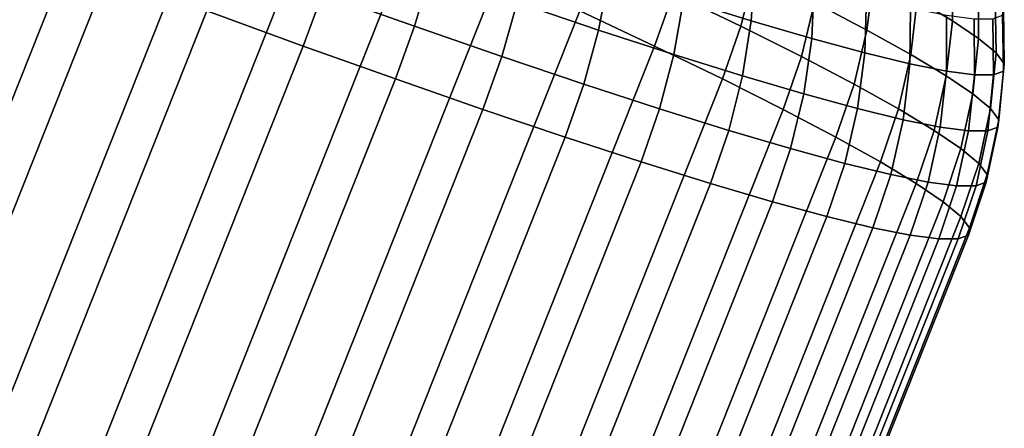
# Model space of a CAD drawing. Header units: metres. Extents: x -166 to 33, y -71 to 34.
# Tile 326 of 332: x 17.458 to 19.425, y 31.293 to 32.109. Entities that reach past the tile are written whole.
import ezdxf

# ---------------------------------------------------------------- set-up
doc = ezdxf.new("R2010")
doc.units = ezdxf.units.M
doc.layers.add('solid_12208131', color=7, linetype='CONTINUOUS')

msp = doc.modelspace()

# ---------------------------------------------------------------- linework, layer by layer
at = {"layer": 'solid_12208131'}
for points in [[(13.203112, 22.491707, 17.403814), (13.409483, 22.407759, 17.377645), (17.467552, 32.606781, 16.662098), (17.261181, 32.690727, 16.688267)], [(17.670429, 32.522831, 16.616106), (17.467552, 32.606781, 16.662098), (13.409483, 22.407759, 17.377645), (13.612358, 22.323809, 17.331652)], [(13.612358, 22.323809, 17.331652), (13.810105, 22.240536, 17.266209), (17.868176, 32.43956, 16.550661), (17.670429, 32.522831, 16.616106)], [(13.810105, 22.240536, 17.266209), (14.001132, 22.158609, 17.181839), (18.059202, 32.357632, 16.466291), (17.868176, 32.43956, 16.550661)], [(14.001132, 22.158609, 17.181839), (14.1839, 22.07869, 17.079222), (18.24197, 32.277714, 16.363674), (18.059202, 32.357632, 16.466291)], [(13.574678, 22.001419, 12.52278), (13.371022, 22.07869, 12.469165), (17.429092, 32.277714, 11.753617), (17.63275, 32.200439, 11.807233)], [(14.1839, 22.07869, 17.079222), (14.356936, 22.001419, 16.959187), (18.415007, 32.200439, 16.243639), (18.24197, 32.277714, 16.363674)], [(18.246765, 32.09597, 12.079221), (18.062799, 32.161507, 11.969995), (18.096172, 32.268253, 11.979562), (18.278751, 32.203213, 12.087964)], [(18.614416, 32.088352, 12.354426), (18.451963, 32.143085, 12.213255), (18.474966, 32.251511, 12.231019), (18.635378, 32.197464, 12.370417)], [(18.763454, 32.161507, 15.943606), (18.898968, 32.09597, 15.778048), (18.926035, 32.203213, 15.758892), (18.791544, 32.268253, 15.923202)], [(18.919256, 32.107048, 12.691647), (18.783873, 32.149181, 12.524372), (18.793482, 32.258766, 12.546724), (18.926485, 32.217377, 12.711057)], [(19.04595, 32.143085, 15.581914), (19.150322, 32.088352, 15.393694), (19.164549, 32.197464, 15.3715), (19.061487, 32.251511, 15.557355)], [(19.251432, 32.149181, 15.176041), (19.321442, 32.107048, 14.972549), (19.321594, 32.217377, 14.951838), (19.252819, 32.258766, 15.15175)], [(17.870878, 32.231461, 11.878665), (18.062799, 32.161507, 11.969995), (18.023985, 32.056309, 11.971673), (17.831579, 32.126442, 11.880114)], [(18.763454, 32.161507, 15.943606), (18.614344, 32.231461, 16.095068), (18.57692, 32.126442, 16.107149), (18.726406, 32.056309, 15.955304)], [(19.040438, 32.071407, 12.870893), (18.919256, 32.107048, 12.691647), (18.926485, 32.217377, 12.711057), (19.045534, 32.182362, 12.88715)], [(19.321442, 32.107048, 14.972549), (19.374008, 32.071407, 14.762666), (19.373238, 32.182362, 14.745646), (19.321594, 32.217377, 14.951838)], [(13.77351, 21.92742, 12.595661), (13.574678, 22.001419, 12.52278), (17.63275, 32.200439, 11.807233), (17.831579, 32.126442, 11.880114)], [(14.356936, 22.001419, 16.959187), (14.51885, 21.92742, 16.822697), (18.57692, 32.126442, 16.107149), (18.415007, 32.200439, 16.243639)], [(18.421293, 32.035385, 12.205464), (18.246765, 32.09597, 12.079221), (18.278751, 32.203213, 12.087964), (18.451963, 32.143085, 12.213255)], [(18.764801, 32.039455, 12.510342), (18.614416, 32.088352, 12.354426), (18.635378, 32.197464, 12.370417), (18.783873, 32.149181, 12.524372)], [(18.898968, 32.09597, 15.778048), (19.019794, 32.035385, 15.599725), (19.04595, 32.143085, 15.581914), (18.926035, 32.203213, 15.758892)], [(19.150322, 32.088352, 15.393694), (19.238312, 32.039455, 15.195747), (19.251432, 32.149181, 15.176041), (19.164549, 32.197464, 15.3715)], [(19.146442, 32.042545, 13.060669), (19.040438, 32.071407, 12.870893), (19.045534, 32.182362, 12.88715), (19.149675, 32.154007, 13.073587)], [(19.374008, 32.071407, 14.762666), (19.408714, 32.042545, 14.54808), (19.407331, 32.154007, 14.534835), (19.373238, 32.182362, 14.745646)], [(18.062799, 32.161507, 11.969995), (18.246765, 32.09597, 12.079221), (18.208414, 31.99061, 12.081175), (18.023985, 32.056309, 11.971673)], [(18.898968, 32.09597, 15.778048), (18.763454, 32.161507, 15.943606), (18.726406, 32.056309, 15.955304), (18.862263, 31.99061, 15.789328)], [(19.236416, 32.020691, 13.259445), (19.146442, 32.042545, 13.060669), (19.149675, 32.154007, 13.073587), (19.238066, 32.132538, 13.268867)], [(19.408714, 32.042545, 14.54808), (19.425276, 32.020691, 14.330519), (19.423603, 32.132538, 14.321101), (19.407331, 32.154007, 14.534835)], [(18.584982, 31.980236, 12.347709), (18.421293, 32.035385, 12.205464), (18.451963, 32.143085, 12.213255), (18.614416, 32.088352, 12.354426)], [(18.901909, 31.996786, 12.679745), (18.764801, 32.039455, 12.510342), (18.783873, 32.149181, 12.524372), (18.919256, 32.107048, 12.691647)], [(19.019794, 32.035385, 15.599725), (19.12496, 31.980236, 15.410075), (19.150322, 32.088352, 15.393694), (19.04595, 32.143085, 15.581914)], [(19.309633, 32.006023, 13.465621), (19.236416, 32.020691, 13.259445), (19.238066, 32.132538, 13.268867), (19.309996, 32.118126, 13.471416)], [(19.238312, 32.039455, 15.195747), (19.30921, 31.996786, 14.989668), (19.321442, 32.107048, 14.972549), (19.251432, 32.149181, 15.176041)], [(19.425276, 32.020691, 14.330519), (19.423561, 32.006023, 14.111734), (19.421919, 32.118126, 14.106165), (19.423603, 32.132538, 14.321101)], [(13.965915, 21.857286, 12.687221), (13.77351, 21.92742, 12.595661), (17.831579, 32.126442, 11.880114), (18.023985, 32.056309, 11.971673)], [(14.51885, 21.92742, 16.822697), (14.668337, 21.857286, 16.670851), (18.726406, 32.056309, 15.955304), (18.57692, 32.126442, 16.107149)], [(19.365507, 31.998661, 13.677538), (19.309633, 32.006023, 13.465621), (19.309996, 32.118126, 13.471416), (19.364885, 32.110893, 13.679605)], [(19.423561, 32.006023, 14.111734), (19.403584, 31.998661, 13.893489), (19.402294, 32.110893, 13.891758), (19.421919, 32.118126, 14.106165)], [(18.246765, 32.09597, 12.079221), (18.421293, 32.035385, 12.205464), (18.383385, 31.929871, 12.207736), (18.208414, 31.99061, 12.081175)], [(19.019794, 32.035385, 15.599725), (18.898968, 32.09597, 15.778048), (18.862263, 31.99061, 15.789328), (18.983393, 31.929871, 15.610556)], [(19.024632, 31.960691, 12.861272), (18.901909, 31.996786, 12.679745), (18.919256, 32.107048, 12.691647), (19.040438, 32.071407, 12.870893)], [(19.30921, 31.996786, 14.989668), (19.362446, 31.960691, 14.777114), (19.374008, 32.071407, 14.762666), (19.321442, 32.107048, 14.972549)], [(19.403584, 31.998661, 13.893489), (19.365507, 31.998661, 13.677538), (19.364885, 32.110893, 13.679605), (19.402294, 32.110893, 13.891758)], [(18.736509, 31.930965, 12.504808), (18.584982, 31.980236, 12.347709), (18.614416, 32.088352, 12.354426), (18.764801, 32.039455, 12.510342)], [(19.12496, 31.980236, 15.410075), (19.213617, 31.930965, 15.210624), (19.238312, 32.039455, 15.195747), (19.150322, 32.088352, 15.393694)], [(14.150344, 21.791588, 12.796722), (13.965915, 21.857286, 12.687221), (18.023985, 32.056309, 11.971673), (18.208414, 31.99061, 12.081175)], [(14.668337, 21.857286, 16.670851), (14.804192, 21.791588, 16.504875), (18.862263, 31.99061, 15.789328), (18.726406, 32.056309, 15.955304)], [(19.131985, 31.931461, 13.053461), (19.024632, 31.960691, 12.861272), (19.040438, 32.071407, 12.870893), (19.146442, 32.042545, 13.060669)], [(19.362446, 31.960691, 14.777114), (19.397593, 31.931461, 14.559798), (19.408714, 32.042545, 14.54808), (19.374008, 32.071407, 14.762666)], [(18.421293, 32.035385, 12.205464), (18.584982, 31.980236, 12.347709), (18.547483, 31.874582, 12.350339), (18.383385, 31.929871, 12.207736)], [(18.874659, 31.887974, 12.675499), (18.736509, 31.930965, 12.504808), (18.764801, 32.039455, 12.510342), (18.901909, 31.996786, 12.679745)], [(19.12496, 31.980236, 15.410075), (19.019794, 32.035385, 15.599725), (18.983393, 31.929871, 15.610556), (19.088823, 31.874582, 15.420427)], [(19.223103, 31.909328, 13.254766), (19.131985, 31.931461, 13.053461), (19.146442, 32.042545, 13.060669), (19.236416, 32.020691, 13.259445)], [(19.213617, 31.930965, 15.210624), (19.285055, 31.887974, 15.002977), (19.30921, 31.996786, 14.989668), (19.238312, 32.039455, 15.195747)], [(19.397593, 31.931461, 14.559798), (19.414366, 31.909328, 14.339469), (19.425276, 32.020691, 14.330519), (19.408714, 32.042545, 14.54808)], [(19.297253, 31.894476, 13.463566), (19.223103, 31.909328, 13.254766), (19.236416, 32.020691, 13.259445), (19.309633, 32.006023, 13.465621)], [(19.414366, 31.909328, 14.339469), (19.412628, 31.894476, 14.117901), (19.423561, 32.006023, 14.111734), (19.425276, 32.020691, 14.330519)], [(18.998314, 31.851604, 12.858405), (18.874659, 31.887974, 12.675499), (18.901909, 31.996786, 12.679745), (19.024632, 31.960691, 12.861272)], [(19.285055, 31.887974, 15.002977), (19.338697, 31.851604, 14.788809), (19.362446, 31.960691, 14.777114), (19.30921, 31.996786, 14.989668)], [(19.353836, 31.887018, 13.678179), (19.297253, 31.894476, 13.463566), (19.309633, 32.006023, 13.465621), (19.365507, 31.998661, 13.677538)], [(19.392399, 31.887018, 13.896877), (19.353836, 31.887018, 13.678179), (19.365507, 31.998661, 13.677538), (19.403584, 31.998661, 13.893489)], [(19.412628, 31.894476, 14.117901), (19.392399, 31.887018, 13.896877), (19.403584, 31.998661, 13.893489), (19.423561, 32.006023, 14.111734)], [(14.325314, 21.730848, 12.923284), (14.150344, 21.791588, 12.796722), (18.208414, 31.99061, 12.081175), (18.383385, 31.929871, 12.207736)], [(14.804192, 21.791588, 16.504875), (14.925323, 21.730848, 16.326103), (18.983393, 31.929871, 15.610556), (18.862263, 31.99061, 15.789328)], [(18.584982, 31.980236, 12.347709), (18.736509, 31.930965, 12.504808), (18.699394, 31.825188, 12.507835), (18.547483, 31.874582, 12.350339)], [(19.213617, 31.930965, 15.210624), (19.12496, 31.980236, 15.410075), (19.088823, 31.874582, 15.420427), (19.177706, 31.825188, 15.220473)], [(19.106483, 31.822151, 13.052056), (18.998314, 31.851604, 12.858405), (19.024632, 31.960691, 12.861272), (19.131985, 31.931461, 13.053461)], [(19.338697, 31.851604, 14.788809), (19.374109, 31.822151, 14.56984), (19.397593, 31.931461, 14.559798), (19.362446, 31.960691, 14.777114)], [(14.489414, 21.67556, 13.065886), (14.325314, 21.730848, 12.923284), (18.383385, 31.929871, 12.207736), (18.547483, 31.874582, 12.350339)], [(14.925323, 21.730848, 16.326103), (15.030753, 21.67556, 16.135975), (19.088823, 31.874582, 15.420427), (18.983393, 31.929871, 15.610556)], [(18.736509, 31.930965, 12.504808), (18.874659, 31.887974, 12.675499), (18.837891, 31.782087, 12.678956), (18.699394, 31.825188, 12.507835)], [(19.198294, 31.799852, 13.254891), (19.106483, 31.822151, 13.052056), (19.131985, 31.931461, 13.053461), (19.223103, 31.909328, 13.254766)], [(19.285055, 31.887974, 15.002977), (19.213617, 31.930965, 15.210624), (19.177706, 31.825188, 15.220473), (19.249323, 31.782087, 15.012303)], [(19.374109, 31.822151, 14.56984), (19.39101, 31.799852, 14.347836), (19.414366, 31.909328, 14.339469), (19.397593, 31.931461, 14.559798)], [(19.273006, 31.784885, 13.465278), (19.198294, 31.799852, 13.254891), (19.223103, 31.909328, 13.254766), (19.297253, 31.894476, 13.463566)], [(19.39101, 31.799852, 14.347836), (19.389261, 31.784885, 14.124585), (19.412628, 31.894476, 14.117901), (19.414366, 31.909328, 14.339469)], [(18.874659, 31.887974, 12.675499), (18.998314, 31.851604, 12.858405), (18.961859, 31.745626, 12.862324), (18.837891, 31.782087, 12.678956)], [(19.338697, 31.851604, 14.788809), (19.285055, 31.887974, 15.002977), (19.249323, 31.782087, 15.012303), (19.303099, 31.745626, 14.797595)], [(19.330021, 31.777372, 13.681521), (19.273006, 31.784885, 13.465278), (19.297253, 31.894476, 13.463566), (19.353836, 31.887018, 13.678179)], [(19.368876, 31.777372, 13.901882), (19.330021, 31.777372, 13.681521), (19.353836, 31.887018, 13.678179), (19.392399, 31.887018, 13.896877)], [(19.389261, 31.784885, 14.124585), (19.368876, 31.777372, 13.901882), (19.392399, 31.887018, 13.896877), (19.412628, 31.894476, 14.117901)], [(14.641324, 21.626165, 13.223382), (14.489414, 21.67556, 13.065886), (18.547483, 31.874582, 12.350339), (18.699394, 31.825188, 12.507835)], [(15.030753, 21.67556, 16.135975), (15.119636, 21.626165, 15.936021), (19.177706, 31.825188, 15.220473), (19.088823, 31.874582, 15.420427)], [(18.998314, 31.851604, 12.858405), (19.106483, 31.822151, 13.052056), (19.070301, 31.716101, 13.056463), (18.961859, 31.745626, 12.862324)], [(19.374109, 31.822151, 14.56984), (19.338697, 31.851604, 14.788809), (19.303099, 31.745626, 14.797595), (19.338602, 31.716101, 14.578074)], [(14.77982, 21.583065, 13.394504), (14.641324, 21.626165, 13.223382), (18.699394, 31.825188, 12.507835), (18.837891, 31.782087, 12.678956)], [(15.119636, 21.626165, 15.936021), (15.191253, 21.583065, 15.727851), (19.249323, 31.782087, 15.012303), (19.177706, 31.825188, 15.220473)], [(19.106483, 31.822151, 13.052056), (19.198294, 31.799852, 13.254891), (19.162342, 31.693745, 13.259809), (19.070301, 31.716101, 13.056463)], [(19.39101, 31.799852, 14.347836), (19.374109, 31.822151, 14.56984), (19.338602, 31.716101, 14.578074), (19.355545, 31.693745, 14.355511)], [(19.198294, 31.799852, 13.254891), (19.273006, 31.784885, 13.465278), (19.237244, 31.67874, 13.470726), (19.162342, 31.693745, 13.259809)], [(19.389261, 31.784885, 14.124585), (19.39101, 31.799852, 14.347836), (19.355545, 31.693745, 14.355511), (19.35379, 31.67874, 14.131696)], [(14.903789, 21.546604, 13.577871), (14.77982, 21.583065, 13.394504), (18.837891, 31.782087, 12.678956), (18.961859, 31.745626, 12.862324)], [(15.191253, 21.583065, 15.727851), (15.245029, 21.546604, 15.513142), (19.303099, 31.745626, 14.797595), (19.249323, 31.782087, 15.012303)], [(19.273006, 31.784885, 13.465278), (19.330021, 31.777372, 13.681521), (19.294401, 31.671207, 13.687515), (19.237244, 31.67874, 13.470726)], [(19.330021, 31.777372, 13.681521), (19.368876, 31.777372, 13.901882), (19.333355, 31.671207, 13.908432), (19.294401, 31.671207, 13.687515)], [(19.368876, 31.777372, 13.901882), (19.389261, 31.784885, 14.124585), (19.35379, 31.67874, 14.131696), (19.333355, 31.671207, 13.908432)], [(15.012231, 21.517078, 13.77201), (14.903789, 21.546604, 13.577871), (18.961859, 31.745626, 12.862324), (19.070301, 31.716101, 13.056463)], [(15.245029, 21.546604, 15.513142), (15.280532, 21.517078, 15.293622), (19.338602, 31.716101, 14.578074), (19.303099, 31.745626, 14.797595)], [(15.104273, 21.494722, 13.975357), (15.012231, 21.517078, 13.77201), (19.070301, 31.716101, 13.056463), (19.162342, 31.693745, 13.259809)], [(15.280532, 21.517078, 15.293622), (15.297474, 21.494722, 15.071058), (19.355545, 31.693745, 14.355511), (19.338602, 31.716101, 14.578074)], [(15.179173, 21.479717, 14.186274), (15.104273, 21.494722, 13.975357), (19.162342, 31.693745, 13.259809), (19.237244, 31.67874, 13.470726)], [(15.297474, 21.494722, 15.071058), (15.295721, 21.479717, 14.847243), (19.35379, 31.67874, 14.131696), (19.355545, 31.693745, 14.355511)], [(15.236331, 21.472185, 14.403063), (15.179173, 21.479717, 14.186274), (19.237244, 31.67874, 13.470726), (19.294401, 31.671207, 13.687515)], [(15.275285, 21.472185, 14.62398), (15.236331, 21.472185, 14.403063), (19.294401, 31.671207, 13.687515), (19.333355, 31.671207, 13.908432)], [(15.295721, 21.479717, 14.847243), (15.275285, 21.472185, 14.62398), (19.333355, 31.671207, 13.908432), (19.35379, 31.67874, 14.131696)]]:
    msp.add_3dface(points, dxfattribs=at)

doc.saveas('drawing.dxf')
